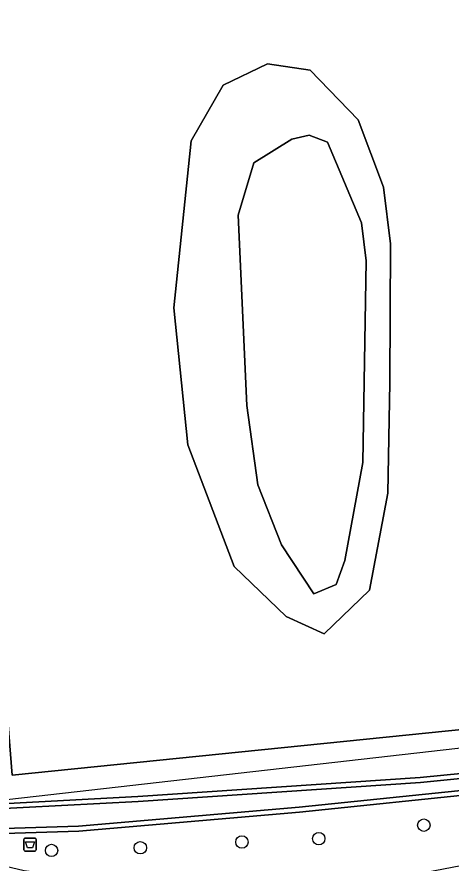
# Model space of a CAD drawing. Extents: x 162510 to 163918, y 388494 to 389774.
# Drawn here: x 163318.9 to 163353, y 389066.4 to 389132.9 of the extents above; entities that cross this region are included whole.
import ezdxf

# ---------------------------------------------------------------- set-up
doc = ezdxf.new("R2010")
doc.units = 0
for name, color, linetype in [('IMGEO_Afvalbak', 7, 'Continuous'), ('IMGEO_Boom', 7, 'Continuous'), ('IMGEO_Grasland_agrarisch', 7, 'Continuous'), ('IMGEO_Grasland_overig', 7, 'Continuous'), ('IMGEO_Groenvoorziening', 7, 'Continuous'), ('IMGEO_Hek', 7, 'Continuous'), ('IMGEO_Meer_plas_ven_vijver', 7, 'Continuous'), ('IMGEO_Oever', 7, 'Continuous'), ('IMGEO_Waterloop', 7, 'Continuous')]:
    doc.layers.add(name, color=color, linetype=linetype)

msp = doc.modelspace()

# ---------------------------------------------------------------- linework, layer by layer
at = {"layer": 'IMGEO_Afvalbak'}
for p, q in [((163319.415, 389067.447), (163319.415, 389068.247)), ((163319.415, 389068.247), (163319.415, 389067.447)), ((163319.515, 389068.347), (163320.305, 389068.347)), ((163320.305, 389068.347), (163319.515, 389068.347)), ((163320.405, 389068.247), (163320.405, 389067.447)), ((163320.405, 389067.447), (163320.405, 389068.247)), ((163320.305, 389067.347), (163319.515, 389067.347)), ((163319.515, 389067.347), (163320.305, 389067.347))]:
    msp.add_line(p, q, dxfattribs=at)
msp.add_lwpolyline([(163319.558, 389068.061), (163320.262, 389068.061), (163320.113, 389067.591), (163319.707, 389067.591), (163319.558, 389068.061)], dxfattribs=at)
for centre, start, end in [((163319.515, 389068.247), 90, 180), ((163319.515, 389068.247), 90, 180), ((163320.305, 389068.247), 0, 90), ((163320.305, 389068.247), 360, 90), ((163319.515, 389067.447), 180, 270), ((163319.515, 389067.447), 180, 270), ((163320.305, 389067.447), 270, 0), ((163320.305, 389067.447), 270, 0)]:
    msp.add_arc(centre, 0.1, start, end, dxfattribs=at)
at = {"layer": 'IMGEO_Boom'}
for centre in [(163350.872, 389069.381), (163342.61, 389068.318), (163336.571, 389068.052), (163321.607, 389067.392), (163328.584, 389067.603)]:
    msp.add_circle(centre, 0.489, dxfattribs=at)
at = {"layer": 'IMGEO_Grasland_agrarisch'}
for points in [[(163307.161, 389126.5), (163310.878, 389115.861), (163314.091, 389104.329), (163316.991, 389092.126), (163318.506, 389073.312), (163367.516, 389078.302), (163374.787, 389079.284), (163366.654, 389123.96), (163359.915, 389160.853), (163356.398, 389163.04), (163342.099, 389172.967), (163307.356, 389168.666), (163293.477, 389168.592), (163298.963, 389150.69)], [(163359.915, 389160.853), (163356.398, 389163.04), (163342.099, 389172.967), (163307.356, 389168.666), (163293.81, 389168.694), (163295.529, 389162.768), (163307.351, 389126.562), (163307.161, 389126.5), (163310.878, 389115.861), (163314.091, 389104.329), (163316.991, 389092.126), (163318.506, 389073.312), (163367.516, 389078.302), (163374.787, 389079.284), (163366.654, 389123.96)], [(163338.582, 389129.256), (163341.93, 389128.747), (163345.701, 389124.849), (163347.692, 389119.552), (163348.243, 389115.103), (163348.201, 389104.171), (163348.031, 389095.485), (163346.591, 389087.857), (163343.031, 389084.425), (163340.044, 389085.781), (163335.955, 389089.722), (163332.311, 389099.298), (163331.209, 389110.061), (163332.571, 389123.202), (163335.108, 389127.561)], [(163340.491, 389123.32), (163341.859, 389123.647), (163343.289, 389123.087), (163345.962, 389116.73), (163346.335, 389113.745), (163346.087, 389097.89), (163344.657, 389090.181), (163343.973, 389088.315), (163342.232, 389087.569), (163339.683, 389091.424), (163337.817, 389096.149), (163336.947, 389102.367), (163336.263, 389117.352), (163337.506, 389121.455)]]:
    msp.add_lwpolyline(points, close=True, dxfattribs=at)
at = {"layer": 'IMGEO_Grasland_overig'}
for points in [[(163380.603, 389076.405), (163382.808, 389076.715), (163383.644, 389076.959), (163385.385, 389077.656), (163386.687, 389078.319), (163386.481, 389080.864), (163374.787, 389079.284), (163367.516, 389078.302), (163318.506, 389073.312), (163316.991, 389092.126), (163314.091, 389104.329), (163310.878, 389115.861), (163307.161, 389126.5), (163298.963, 389150.69), (163293.477, 389168.592), (163291.787, 389174.109), (163289.599, 389172.956)], [(163289.599, 389172.956), (163289.702, 389172.575), (163290.669, 389168.7), (163291.377, 389166.688), (163307.934, 389119.584), (163308.654, 389118.16), (163310.816, 389111.455), (163312.329, 389106.026), (163313.789, 389100.576), (163315.665, 389092.463), (163317.148, 389071.288), (163317.163, 389071.036), (163328.39, 389071.628), (163350.586, 389073.126), (163366.024, 389074.655), (163372.103, 389075.6), (163375.233, 389076.384), (163378.482, 389077.444), (163380.722, 389078.49), (163381.482, 389078.62), (163381.768, 389078.515), (163381.923, 389078.247), (163381.855, 389077.888)]]:
    msp.add_lwpolyline(points, dxfattribs=at)
at = {"layer": 'IMGEO_Groenvoorziening'}
msp.add_lwpolyline([(163370.384, 389073.429), (163341.108, 389070.4), (163323.75, 389068.91), (163316.171, 389068.676), (163315.665, 389066.704), (163319.458, 389065.811), (163327.717, 389064.709), (163335.763, 389063.977), (163340.964, 389064.157), (163346.965, 389064.885), (163354.464, 389066.349)], dxfattribs=at)
at = {"layer": 'IMGEO_Hek'}
for points in [[(163386.481, 389080.864), (163374.787, 389079.284), (163367.516, 389078.302), (163318.506, 389073.312), (163316.991, 389092.126), (163314.091, 389104.329), (163310.878, 389115.861), (163307.161, 389126.5)], [(163317.148, 389071.288), (163379.089, 389078.341)]]:
    msp.add_lwpolyline(points, dxfattribs=at)
at = {"layer": 'IMGEO_Meer_plas_ven_vijver'}
for points in [[(163340.491, 389123.32), (163337.506, 389121.455), (163336.263, 389117.352), (163336.947, 389102.367), (163337.817, 389096.149), (163339.683, 389091.424), (163342.232, 389087.569), (163343.973, 389088.315), (163344.657, 389090.181), (163346.087, 389097.89), (163346.335, 389113.745), (163345.962, 389116.73), (163343.289, 389123.087), (163341.859, 389123.647)], [(163343.289, 389123.087), (163341.859, 389123.647), (163340.491, 389123.32), (163337.506, 389121.455), (163336.263, 389117.352), (163336.947, 389102.367), (163337.817, 389096.149), (163339.683, 389091.424), (163342.232, 389087.569), (163343.973, 389088.315), (163344.657, 389090.181), (163346.087, 389097.89), (163346.335, 389113.745), (163345.962, 389116.73)]]:
    msp.add_lwpolyline(points, close=True, dxfattribs=at)
at = {"layer": 'IMGEO_Oever'}
for points in [[(163331.209, 389110.061), (163332.311, 389099.298), (163335.955, 389089.722), (163340.044, 389085.781), (163343.031, 389084.425), (163346.591, 389087.857), (163348.031, 389095.485), (163348.201, 389104.171), (163348.243, 389115.103), (163347.692, 389119.552), (163345.701, 389124.849), (163341.93, 389128.747), (163338.582, 389129.256), (163335.108, 389127.561), (163332.571, 389123.202)], [(163343.289, 389123.087), (163345.962, 389116.73), (163346.335, 389113.745), (163346.087, 389097.89), (163344.657, 389090.181), (163343.973, 389088.315), (163342.232, 389087.569), (163339.683, 389091.424), (163337.817, 389096.149), (163336.947, 389102.367), (163336.263, 389117.352), (163337.506, 389121.455), (163340.491, 389123.32), (163341.859, 389123.647)]]:
    msp.add_lwpolyline(points, close=True, dxfattribs=at)
for points in [[(163313.481, 389089.319), (163314.301, 389068.618), (163316.171, 389068.676), (163323.75, 389068.91), (163341.108, 389070.4), (163370.384, 389073.429), (163372.657, 389073.772), (163377.608, 389075.092), (163380.603, 389076.405)], [(163380.434, 389076.754), (163377.48, 389075.459), (163372.578, 389074.152), (163370.335, 389073.813), (163341.072, 389070.786), (163323.727, 389069.297), (163316.159, 389069.063), (163314.673, 389069.017), (163313.867, 389089.364)], [(163315.313, 389087.91), (163316.334, 389070.605), (163328.413, 389071.241), (163350.618, 389072.74), (163366.073, 389074.271), (163372.18, 389075.22), (163375.34, 389076.012), (163378.624, 389077.083), (163380.839, 389078.117), (163381.445, 389078.221), (163381.503, 389078.2), (163381.516, 389078.178)], [(163381.855, 389077.888), (163381.923, 389078.247), (163381.768, 389078.515), (163381.482, 389078.62), (163380.722, 389078.49), (163378.482, 389077.444), (163375.233, 389076.384), (163372.103, 389075.6), (163366.024, 389074.655), (163350.586, 389073.126), (163328.39, 389071.628), (163317.163, 389071.036), (163316.698, 389071.012), (163315.698, 389087.951)]]:
    msp.add_lwpolyline(points, dxfattribs=at)
at = {"layer": 'IMGEO_Waterloop'}
for points in [[(163313.867, 389089.364), (163314.673, 389069.017), (163316.159, 389069.063), (163323.727, 389069.297), (163341.072, 389070.786), (163370.335, 389073.813), (163372.578, 389074.152), (163377.48, 389075.459), (163380.434, 389076.754)], [(163381.516, 389078.178), (163381.503, 389078.2), (163381.445, 389078.221), (163380.839, 389078.117), (163378.624, 389077.083), (163375.34, 389076.012), (163372.18, 389075.22), (163366.073, 389074.271), (163350.618, 389072.74), (163328.413, 389071.241), (163316.334, 389070.605), (163315.313, 389087.91)]]:
    msp.add_lwpolyline(points, dxfattribs=at)

doc.saveas('drawing.dxf')
